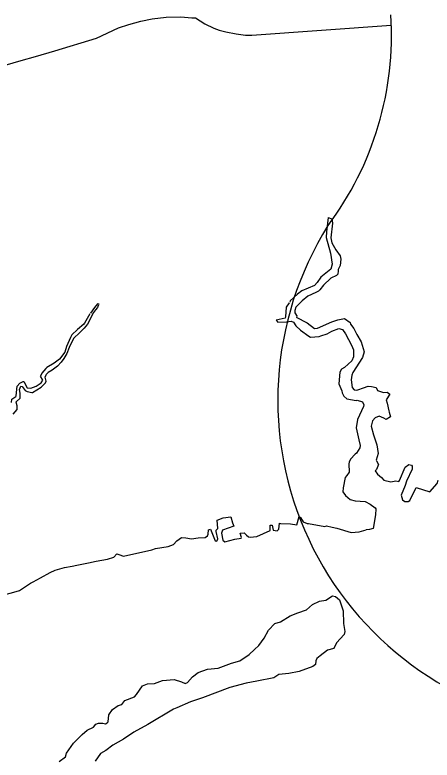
# Model space of a CAD drawing. Extents: x 0 to 2603, y -226 to 830.
# Drawn here: x 229.56 to 232.48, y 521.38 to 526.61 of the extents above; entities that cross this region are included whole.
import ezdxf

# ---------------------------------------------------------------- set-up
doc = ezdxf.new("R2010")
doc.units = 0
doc.layers.add('CT_TSH_Map_Town_Limits', color=7, linetype='Continuous')
doc.layers.add('CT_TSH_Map_US_and_State_Routes', color=7, linetype='Continuous')

msp = doc.modelspace()

# ---------------------------------------------------------------- linework, layer by layer
at = {"layer": 'CT_TSH_Map_Town_Limits'}
for points in [[(231.756, 525.1869), (231.7434, 525.0866), (231.7422, 525.048), (231.7721, 524.9386), (231.7851, 524.8601), (231.7735, 524.8253)], [(231.756, 525.1869), (231.7822, 525.1795)], [(231.7822, 525.1795), (231.7857, 525.1484), (231.7743, 525.0455), (231.7821, 525.0095), (231.8105, 524.9606), (231.839, 524.9194), (231.8455, 524.895), (231.8391, 524.8512), (231.8263, 524.8242), (231.8264, 524.8126)], [(231.7735, 524.8253), (231.7041, 524.7686), (231.6785, 524.7324), (231.6605, 524.7106), (231.5705, 524.6742), (231.541, 524.6511)], [(231.8264, 524.8126), (231.8238, 524.7894), (231.8135, 524.7804), (231.7737, 524.7623), (231.7223, 524.7132), (231.6966, 524.681), (231.6876, 524.6707)], [(231.6876, 524.6707), (231.6695, 524.6616), (231.6143, 524.637), (231.5731, 524.6035)], [(231.541, 524.6511), (231.4895, 524.6033), (231.4869, 524.5943)], [(231.5731, 524.6035), (231.5296, 524.5583), (231.5231, 524.5364)], [(230.1454, 524.5749), (230.1378, 524.5557), (230.1236, 524.5389), (230.1096, 524.5221), (230.0672, 524.4396), (230.0454, 524.4113)], [(230.1174, 524.5566), (230.0891, 524.5167)], [(230.1507, 524.5798), (230.1379, 524.581), (230.1174, 524.5566)], [(231.4816, 524.5894), (231.4611, 524.5598), (231.4574, 524.4902), (231.4536, 524.4825), (231.3919, 524.4669), (231.4021, 524.4541), (231.4626, 524.4555), (231.4974, 524.4608), (231.5129, 524.453), (231.5296, 524.4273), (231.5619, 524.3977)], [(230.0838, 524.5118), (230.0479, 524.446), (230.0415, 524.4383)], [(231.5231, 524.5364), (231.5219, 524.5184), (231.5374, 524.4939)], [(231.5321, 524.489), (231.6082, 524.4481), (231.661, 524.4095), (231.6816, 524.4122), (231.7806, 524.4549)], [(231.7806, 524.4549), (231.8166, 524.4665), (231.823, 524.4704)], [(231.823, 524.4704), (231.8694, 524.4782)], [(231.8694, 524.4782), (231.9107, 524.45), (231.912, 524.4397)], [(229.9991, 524.4009), (229.9593, 524.3635), (229.949, 524.3454)], [(230.0415, 524.4383), (229.9991, 524.4009)], [(230.0454, 524.4113), (230.0146, 524.3816)], [(231.5619, 524.3977), (231.6199, 524.3554), (231.6328, 524.349)], [(231.7808, 524.3904), (231.8296, 524.4099), (231.8554, 524.4009), (231.8774, 524.3726)], [(231.912, 524.4397), (231.9352, 524.4089), (231.9558, 524.3677)], [(229.949, 524.3454), (229.9221, 524.2835)], [(230.0146, 524.3816), (229.9709, 524.339)], [(231.6328, 524.349), (231.6933, 524.3517), (231.7048, 524.3569)], [(231.7048, 524.3569), (231.7487, 524.3724), (231.7808, 524.3904)], [(231.8774, 524.3726), (231.9201, 524.2916), (231.9329, 524.2583), (231.9343, 524.2106), (231.9216, 524.1823), (231.8702, 524.1345)], [(231.9558, 524.3677), (231.9869, 524.315), (232.0088, 524.2442), (231.9974, 524.2044), (231.9281, 524.0999), (231.9217, 524.0806)], [(229.9709, 524.339), (229.9401, 524.2746)], [(229.9094, 524.2436), (229.8708, 524.1934)], [(229.9221, 524.2835), (229.9094, 524.2436)], [(229.9401, 524.2746), (229.9235, 524.2333)], [(229.8708, 524.1934), (229.8349, 524.1662)], [(229.903, 524.1973), (229.8837, 524.1715), (229.8581, 524.1456)], [(229.9235, 524.2333), (229.903, 524.1973)], [(229.8349, 524.1662), (229.782, 524.1352), (229.777, 524.1287)], [(229.8581, 524.1456), (229.8195, 524.1173)], [(231.8702, 524.1345), (231.8496, 524.1242), (231.838, 524.1035), (231.8318, 524.0198)], [(229.777, 524.1287), (229.7474, 524.0965), (229.7385, 524.0733)], [(229.7426, 523.9975), (229.7746, 524.0271), (229.7785, 524.0386), (229.7706, 524.0669), (229.7809, 524.0875)], [(229.8195, 524.1173), (229.7925, 524.0991), (229.7809, 524.0875)], [(231.9217, 524.0806), (231.918, 524.0497), (231.9232, 523.9944), (231.9388, 523.9789), (231.9541, 523.9764), (231.9645, 523.9789)], [(229.5675, 523.9365), (229.5739, 524.0048), (229.5932, 524.0254), (229.6163, 524.037), (229.6227, 524.0358), (229.646, 523.9934), (229.6704, 523.9895), (229.7091, 524.0037), (229.7142, 524.0089)], [(229.7142, 524.0089), (229.7424, 524.027), (229.7553, 524.0463), (229.7385, 524.0733)], [(229.5689, 523.8941), (229.5958, 523.9198), (229.5972, 523.9546), (229.5919, 523.9817)], [(229.5919, 523.9817), (229.6008, 524.0048), (229.6112, 524.0023), (229.6305, 523.974), (229.646, 523.9663), (229.6769, 523.9586), (229.682, 523.9599)], [(229.682, 523.9599), (229.7426, 523.9975)], [(231.8318, 524.0198), (231.8525, 523.971), (231.855, 523.9581)], [(231.9645, 523.9789), (232.0043, 523.9918), (232.0364, 524.0036), (232.0609, 524.0023)], [(232.0609, 524.0023), (232.0918, 523.9959), (232.1022, 523.9741)], [(232.1022, 523.9741), (232.1434, 523.9587), (232.1704, 523.9614)], [(229.5342, 523.8888), (229.538, 523.9132), (229.565, 523.9314), (229.5675, 523.9365)], [(231.855, 523.9581), (231.8654, 523.935), (231.886, 523.9157), (231.9517, 523.9042), (231.9581, 523.9068)], [(232.1885, 523.9485), (232.1628, 523.9085)], [(232.1704, 523.9614), (232.1885, 523.9485)], [(229.5459, 523.8077), (229.5741, 523.8413), (229.5754, 523.8658), (229.5677, 523.8915), (229.5689, 523.8941)], [(231.9581, 523.9068), (231.9968, 523.8954), (232.0059, 523.8735), (232.0046, 523.8606), (231.961, 523.7704), (231.9521, 523.7124), (231.9716, 523.6275), (231.9806, 523.5889), (231.9782, 523.5722)], [(232.1628, 523.9085), (232.1706, 523.8842), (232.1823, 523.8301), (232.1836, 523.8211)], [(232.1836, 523.8211), (232.1927, 523.7889), (232.1619, 523.7709)], [(232.1619, 523.7709), (232.1451, 523.7786), (232.1128, 523.7926), (232.0845, 523.7809), (232.0679, 523.7617), (232.0564, 523.7242), (232.0746, 523.6625), (232.0979, 523.5931), (232.107, 523.5313), (232.0916, 523.4837), (232.0942, 523.4811)], [(231.9782, 523.5722), (231.9551, 523.5349), (231.9448, 523.5258)], [(231.9448, 523.5258), (231.9115, 523.4922), (231.9024, 523.4704), (231.8999, 523.46)], [(231.8999, 523.46), (231.9026, 523.4008), (231.8872, 523.3777), (231.8743, 523.3621), (231.8616, 523.2913), (231.859, 523.263), (231.8771, 523.2373), (231.9107, 523.2078), (231.9455, 523.2), (232.015, 523.1951), (232.0511, 523.1771), (232.0845, 523.1514), (232.0898, 523.1438)], [(232.0942, 523.4811), (232.1084, 523.4554), (232.0944, 523.4193), (232.0853, 523.4102)], [(232.2554, 523.3411), (232.2951, 523.4351), (232.3208, 523.4545), (232.3401, 523.4507), (232.3453, 523.4417), (232.3454, 523.4211), (232.3043, 523.3373), (232.2954, 523.3077)], [(232.0853, 523.4102), (232.1008, 523.3857), (232.1292, 523.3627), (232.146, 523.3433), (232.1949, 523.3332), (232.2297, 523.3397)], [(232.468, 523.2617), (232.5193, 523.321), (232.527, 523.3455)], [(232.2297, 523.3397), (232.2503, 523.3346), (232.2554, 523.3411)], [(232.2954, 523.3077), (232.2685, 523.2381), (232.2762, 523.2072), (232.2944, 523.1944), (232.3175, 523.1945), (232.3292, 523.2009)], [(232.3292, 523.2009), (232.3739, 523.2937)], [(232.3739, 523.2937), (232.468, 523.2617)], [(232.0898, 523.1438), (232.0885, 523.1013), (232.0721, 523.006), (232.0464, 522.9982), (232.0231, 522.9968)], [(230.6936, 522.9193), (230.7282, 522.9413), (230.7579, 522.9388), (230.7965, 522.9325), (230.8454, 522.9402), (230.8943, 522.9429), (230.9098, 522.9533), (230.9149, 522.9648), (230.9174, 522.9958), (230.9315, 522.9996), (230.9626, 522.9187), (230.9742, 522.9173), (230.9832, 522.9328), (230.9701, 522.9844), (230.9701, 522.9933), (230.9818, 523.0049), (230.9764, 523.0629), (231.0201, 523.0797), (231.0742, 523.0876), (231.0846, 523.0451), (231.0949, 523.0206), (231.014, 522.9934), (231.0088, 522.9715), (231.0166, 522.9239), (231.0308, 522.9111), (231.1016, 522.9305), (231.1453, 522.9371), (231.1479, 522.9423), (231.1388, 522.9718), (231.1671, 522.9744), (231.1827, 522.9577), (231.1981, 522.9474), (231.2084, 522.9436), (231.256, 522.9502), (231.3487, 522.9903), (231.3498, 523.0276), (231.3639, 523.029), (231.3704, 522.9942), (231.3988, 522.9891), (231.4092, 523.0007), (231.4142, 523.0419), (231.422, 523.0406)], [(231.4914, 523.0369), (231.5366, 523.0306), (231.5531, 523.0898)], [(231.5531, 523.0898), (231.5608, 523.0821), (231.5815, 523.0525), (231.6085, 523.041), (231.6176, 523.0398)], [(231.422, 523.0406), (231.4914, 523.0369)], [(231.6176, 523.0398), (231.7322, 523.0194), (231.7438, 523.0245)], [(231.7438, 523.0245), (231.7837, 523.0144)], [(231.7837, 523.0144), (231.8171, 523.0068)], [(231.8171, 523.0068), (231.9163, 522.9761), (231.9743, 522.9813), (232.0231, 522.9968)], [(230.5456, 522.8649), (230.6345, 522.8793), (230.6705, 522.8935), (230.6936, 522.9193)], [(230.2073, 522.7896), (230.2523, 522.8051), (230.2741, 522.8271), (230.2882, 522.8233)], [(230.2882, 522.8233), (230.3204, 522.8105), (230.5199, 522.856), (230.5456, 522.8649)], [(230.076, 522.7636), (230.1287, 522.7753)], [(230.1287, 522.7753), (230.2073, 522.7896)], [(229.8405, 522.7129), (229.9074, 522.7323), (229.9602, 522.7402), (229.9936, 522.7479)], [(229.9936, 522.7479), (230.076, 522.7636)], [(229.7376, 522.6599), (229.8057, 522.6973), (229.8405, 522.7129)], [(229.4663, 522.5344), (229.5525, 522.5591), (229.591, 522.5694), (229.6695, 522.6211), (229.6862, 522.6302)], [(229.6862, 522.6302), (229.7376, 522.6599)], [(230.2071, 521.6401), (230.2135, 521.649), (230.2185, 521.6967), (230.2442, 521.734), (230.2827, 521.7638), (230.3085, 521.7689), (230.3303, 521.7986), (230.3973, 521.8233), (230.4127, 521.8412), (230.4537, 521.9018), (230.4883, 521.9148), (230.5386, 521.9174), (230.5952, 521.9395), (230.675, 521.9448), (230.7278, 521.9283), (230.7523, 521.9167), (230.7703, 521.9244), (230.8037, 521.9644), (230.8448, 521.9942), (230.9104, 522.0187), (230.9838, 522.0253), (231.079, 522.059), (231.1356, 522.0771), (231.2012, 522.1197), (231.2396, 522.1559), (231.2692, 522.183), (231.3077, 522.2346), (231.3385, 522.2925), (231.3809, 522.3376), (231.4208, 522.3506), (231.489, 522.392), (231.543, 522.4126), (231.6034, 522.4334), (231.6471, 522.4708), (231.696, 522.4941), (231.7397, 522.5032), (231.7873, 522.5329), (231.8066, 522.5291), (231.8363, 522.5034), (231.8622, 522.4263), (231.8636, 522.3387), (231.8728, 522.2821), (231.869, 522.2615)], [(231.869, 522.2615), (231.8137, 522.2022), (231.7945, 522.1635)], [(231.7945, 522.1635), (231.7507, 522.1505), (231.6994, 522.1105), (231.6775, 522.0937), (231.6699, 522.0769), (231.666, 522.0499), (231.6493, 522.0371), (231.5516, 522.0021), (231.4807, 521.9878), (231.41, 521.9799), (231.3753, 521.9566), (231.2556, 521.9332), (231.1797, 521.9202), (231.0665, 521.889), (230.8736, 521.8165), (230.7899, 521.788), (230.6935, 521.7454), (230.6703, 521.7375), (230.4916, 521.6303), (230.3925, 521.5748), (230.3207, 521.527), (230.2447, 521.4844), (230.196, 521.4481), (230.1586, 521.4263), (230.1214, 521.372)], [(230.0656, 521.5895), (230.1107, 521.6102), (230.126, 521.6322), (230.1465, 521.6399), (230.1749, 521.6387), (230.1955, 521.6335), (230.2071, 521.6401)], [(230.0309, 521.5599), (230.0656, 521.5895)], [(229.9706, 521.4979), (230.0309, 521.5599)], [(229.9204, 521.4283), (229.9706, 521.4979)], [(229.8691, 521.369), (229.9141, 521.4025), (229.9204, 521.4283)]]:
    msp.add_lwpolyline(points, dxfattribs=at)
at = {"layer": 'CT_TSH_Map_US_and_State_Routes'}
for points in [[(230.443, 526.5672), (230.522, 526.582), (230.619, 526.5942), (230.7226, 526.5955), (230.8007, 526.5901), (230.8249, 526.5888), (230.8909, 526.5484), (230.9541, 526.5174), (230.9918, 526.5026), (231.0376, 526.4904)], [(229.8387, 526.3584), (230.1321, 526.4473), (230.2856, 526.5187), (230.3569, 526.5429)], [(230.3569, 526.5429), (230.443, 526.5672)], [(231.0376, 526.4904), (231.111, 526.477), (231.1756, 526.4689), (231.2214, 526.4676), (232.1968, 526.5374)], [(229.7031, 526.3179), (229.8387, 526.3584)], [(229.2253, 526.1795), (229.6031, 526.2907)], [(229.6031, 526.2907), (229.7031, 526.3179)]]:
    msp.add_lwpolyline(points, dxfattribs=at)
for centre, radius, start, end in [((229.9683, 526.4691), 2.232, 323.1742, 3.6193), ((233.7105, 523.906), 2.308, 147.9382, 262.1377)]:
    msp.add_arc(centre, radius, start, end, dxfattribs=at)

doc.saveas('drawing.dxf')
